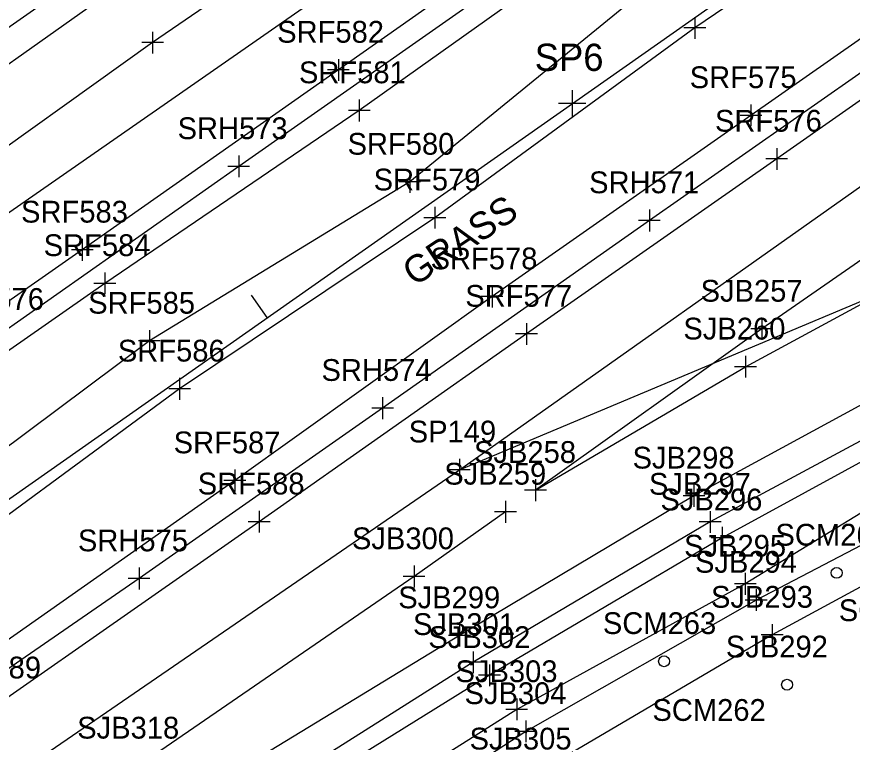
# Model space of a CAD drawing. Extents: x 941041 to 969446, y 397014 to 416764.
# Drawn here: x 950974.8 to 951128.3, y 402575.1 to 402708.3 of the extents above; entities that cross this region are included whole.
import ezdxf

# ---------------------------------------------------------------- set-up
doc = ezdxf.new("R2010")
doc.units = 0
for name, color, linetype in [('SURVEY - CENTERLINE - Preliminary', 7, 'Continuous'), ('SURVEY - CENTERLINE - Preliminary Curve Text', 7, 'Continuous'), ('SURVEY - DRAINAGE - Area Shapes', 7, 'Continuous'), ('SURVEY - DRAINAGE - Area Shapes - Points - Locators', 7, 'Continuous'), ('SURVEY - DRAINAGE - Area Shapes - Points - Numbers', 7, 'Continuous'), ('SURVEY - DTM - Breaklines', 7, 'Continuous'), ('SURVEY - DTM - Breaklines - Points - Locators', 7, 'Continuous'), ('SURVEY - DTM - Breaklines - Points - Numbers', 7, 'Continuous'), ('SURVEY - DTM - Spot Points - Locators', 7, 'Continuous'), ('SURVEY - DTM - Spot Points - Point Numbers', 7, 'Continuous'), ('SURVEY - MISCELLANEOUS - Office with Text', 7, 'Continuous'), ('SURVEY - TRANSPORTATION - Features', 7, 'Continuous'), ('SURVEY - TRANSPORTATION - Features - Points - Locators', 7, 'Continuous'), ('SURVEY - TRANSPORTATION - Features - Points - Numbers', 7, 'Continuous'), ('SURVEY - TRANSPORTATION - Roads', 7, 'Continuous'), ('SURVEY - TRANSPORTATION - Roads - Points - Locators', 7, 'Continuous'), ('SURVEY - TRANSPORTATION - Roads - Points - Numbers', 7, 'Continuous'), ('SURVEY - VEGETATION - Features with Text', 7, 'Continuous')]:
    doc.layers.add(name, color=color, linetype=linetype)

msp = doc.modelspace()

# ---------------------------------------------------------------- linework, layer by layer
at = {"layer": 'SURVEY - CENTERLINE - Preliminary'}
msp.add_line((950966.25, 402614.81), (953884.31, 404661.52), dxfattribs=at)
msp.add_line((950966.25, 402614.81), (953884.31, 404661.52), dxfattribs=at)
msp.add_line((950966.25, 402614.81), (953884.31, 404661.52), dxfattribs=at)
at = {"layer": 'SURVEY - CENTERLINE - Preliminary Curve Text'}
msp.add_line((951020.8, 402653.07), (951017.92, 402657.16), dxfattribs=at)
at = {"layer": 'SURVEY - DRAINAGE - Area Shapes'}
for points in [[(950765.73, 402528.11), (950855.07, 402487.28), (951056.09, 402625.14), (951609.08, 403015.7), (952524.78, 403657.05), (952475.83, 403724.71)], [(950765.73, 402528.11), (951145.6, 402792.15), (951242.57, 402873.52), (951348.31, 402952.21), (951398.95, 403004.27), (951428.85, 403040.93), (951473.12, 403113.97), (951570.1, 403333.86), (951394.91, 403299.54), (951364.56, 403085.05), (950690.3, 402604.57), (950747.14, 402539.76), (950765.73, 402528.11)], [(951056.09, 402625.14), (951316.12, 402734.28), (951765.36, 402882.47), (951798.09, 402895.65), (951826.87, 402922.65), (951854.04, 402976.32)]]:
    msp.add_lwpolyline(points, dxfattribs=at)
at = {"layer": 'SURVEY - DRAINAGE - Area Shapes - Points - Locators'}
for p, q in [((951056.09, 402627.14), (951056.09, 402623.14)), ((951058.09, 402625.14), (951054.09, 402625.14))]:
    msp.add_line(p, q, dxfattribs=at)
at = {"layer": 'SURVEY - DTM - Breaklines'}
for points in [[(951575.82, 403045.76), (951527.52, 403011.01), (951480.03, 402979.65), (951432.25, 402944.1), (951384.56, 402912.98), (951337.64, 402877.72), (951288.98, 402848.05), (951240.98, 402812.92), (951195.6, 402783.43), (951143.39, 402744.95), (951093.24, 402715.77), (951046.95, 402677.96), (950999.14, 402648.78), (950948.74, 402611.17), (950902.47, 402579.09), (950854.68, 402542.03)], [(951577.76, 403042.92), (951530.68, 403006.34), (951482.65, 402975.12), (951435.54, 402939.25), (951387.56, 402907.68), (951341.21, 402872.58), (951293.73, 402840.01), (951246.54, 402805.47), (951199.41, 402776.68), (951147.67, 402739.07), (951099.33, 402706.23), (951051.58, 402671.4), (951004.7, 402639.99), (950954.22, 402602.88), (950907.42, 402570.91)], [(951119.53, 402786.98), (951081.12, 402759.98), (951040.72, 402731.62), (950999.74, 402703.53), (950961.48, 402676.3), (950916.32, 402644.54), (950874.58, 402616.05), (950832.77, 402586.75), (950789.8, 402557.19), (950749.95, 402530.1)], [(951152.5, 402631.02), (951108.6, 402604.18), (951066.61, 402581.14), (951013.4, 402547.54), (950968.11, 402519.3), (950921.79, 402488.61), (950877.14, 402461.14), (950829.42, 402428.48), (950786.11, 402401.33), (950730.07, 402363.37), (950688.29, 402336.96), (950634.86, 402300.1), (950589.68, 402268.86), (950545.74, 402240.39), (950502.04, 402212.23), (950456.16, 402183.9), (950406.8, 402152.68), (950358.57, 402121.14)], [(951158.91, 402626.39), (951110.6, 402601.22), (951068.26, 402577.11), (951016.8, 402543.55), (950970.73, 402514.41), (950923.44, 402484.17), (950880.95, 402457.72), (950830.92, 402425.21), (950788.5, 402397.27), (950732.24, 402360.93), (950690.66, 402331.94), (950637.75, 402296.72), (950592.13, 402265.5), (950546.1, 402236.16), (950504.3, 402207.47), (950458.94, 402178.89), (950409.79, 402147.02), (950361.17, 402116.28)], [(951158.86, 402619.36), (951113.54, 402594.8), (951069.19, 402568.77), (951019.39, 402536.46), (950972.54, 402509.07), (950927.06, 402479.55), (950884.46, 402451.13), (950834.42, 402418.88), (950790.94, 402391.98), (950735.9, 402356.43), (950695.35, 402323.36), (950643.84, 402287.35), (950599.37, 402255.58), (950552.78, 402225.45), (950511.59, 402194.12), (950467.23, 402165.65), (950418.65, 402131.83), (950368.95, 402103.84)], [(951064.55, 402617.4), (951047.76, 402605.54), (950997.16, 402570.78), (950953.84, 402540.91), (950907.21, 402508.54), (950864.18, 402478.96), (950816.76, 402446.1)]]:
    msp.add_lwpolyline(points, dxfattribs=at)
at = {"layer": 'SURVEY - DTM - Breaklines - Points - Locators'}
for p, q in [((951099.33, 402708.23), (951099.33, 402704.23)), ((950999.74, 402705.53), (950999.74, 402701.53)), ((951101.33, 402706.23), (951097.33, 402706.23)), ((951001.74, 402703.53), (950997.74, 402703.53)), ((951046.95, 402679.96), (951046.95, 402675.96)), ((951048.95, 402677.96), (951044.95, 402677.96)), ((951051.58, 402673.4), (951051.58, 402669.4)), ((951053.58, 402671.4), (951049.58, 402671.4)), ((950999.14, 402650.78), (950999.14, 402646.78)), ((951001.14, 402648.78), (950997.14, 402648.78)), ((951004.7, 402641.99), (951004.7, 402637.99)), ((951006.7, 402639.99), (951002.7, 402639.99)), ((951064.55, 402619.4), (951064.55, 402615.4)), ((951066.55, 402617.4), (951062.55, 402617.4)), ((951047.76, 402607.54), (951047.76, 402603.54)), ((951049.76, 402605.54), (951045.76, 402605.54)), ((951108.6, 402606.18), (951108.6, 402602.18)), ((951110.6, 402604.18), (951106.6, 402604.18)), ((951110.6, 402603.22), (951110.6, 402599.22)), ((951112.6, 402601.22), (951108.6, 402601.22)), ((951113.54, 402596.8), (951113.54, 402592.8)), ((951115.54, 402594.8), (951111.54, 402594.8)), ((951066.61, 402583.14), (951066.61, 402579.14)), ((951068.61, 402581.14), (951064.61, 402581.14)), ((951068.26, 402579.11), (951068.26, 402575.11)), ((951070.26, 402577.11), (951066.26, 402577.11))]:
    msp.add_line(p, q, dxfattribs=at)
at = {"layer": 'SURVEY - DTM - Spot Points - Locators'}
for centre in [(951125.38, 402606.2), (951093.68, 402589.97), (951116.27, 402585.67)]:
    msp.add_circle(centre, 1, dxfattribs=at)
at = {"layer": 'SURVEY - MISCELLANEOUS - Office with Text'}
for p, q in [((951076.79, 402694.84), (951076.79, 402689.84)), ((951079.29, 402692.34), (951074.29, 402692.34))]:
    msp.add_line(p, q, dxfattribs=at)
at = {"layer": 'SURVEY - TRANSPORTATION - Features'}
for points in [[(951846.55, 403258.26), (951803.24, 403226.1), (951748.25, 403189.15), (951693.85, 403151.36), (951652.28, 403122.5), (951598.3, 403082.91), (951563.02, 403059.84), (951516.46, 403027.98), (951469.63, 402994.87), (951420.56, 402960.47), (951375.73, 402928.74), (951325.75, 402893.61), (951279.89, 402861.42), (951230.97, 402826.96), (951186.74, 402796.51), (951134.07, 402759.39), (951086.9, 402726.09), (951037.69, 402691.08), (950990.96, 402659.35), (950941.16, 402624.61), (950894.08, 402591.27), (950846.1, 402558.07)], [(951856.72, 403212.68), (951764.5, 403147.89), (951717.58, 403116.6), (951672.86, 403085.82), (951622.89, 403050.6), (951589.61, 403026.67), (951541.47, 402992.46), (951493.88, 402958.88), (951445.62, 402924.24), (951399.07, 402891.81), (951350.72, 402858.88), (951303.21, 402826.01), (951256.16, 402792.29), (951210.71, 402760.72), (951159.21, 402724.85), (951109.63, 402690.18), (951062.08, 402656.92), (951014.84, 402623.15), (950965.73, 402588.73), (950917.42, 402555.24)], [(951277.47, 402695.38), (951229.93, 402676.01), (951182.94, 402653.47), (951149.42, 402637.26), (951104.36, 402612.66), (951061.62, 402587.4), (951008.79, 402554.6), (950963.63, 402525.34), (950917.31, 402495.02), (950873.37, 402466.44), (950824.39, 402434.67), (950781.46, 402406.46), (950725.98, 402369.8), (950683.44, 402341.18), (950630.92, 402306.31), (950585.33, 402275.11), (950540.58, 402246.89), (950498.56, 402218.79), (950452.91, 402189.54), (950403.9, 402158.05), (950354.41, 402126.88)]]:
    msp.add_lwpolyline(points, dxfattribs=at)
at = {"layer": 'SURVEY - TRANSPORTATION - Features - Points - Locators'}
for p, q in [((951037.69, 402693.08), (951037.69, 402689.08)), ((951039.69, 402691.08), (951035.69, 402691.08)), ((951109.63, 402692.18), (951109.63, 402688.18)), ((951111.63, 402690.18), (951107.63, 402690.18)), ((950990.96, 402661.35), (950990.96, 402657.35)), ((950992.96, 402659.35), (950988.96, 402659.35)), ((951062.08, 402658.92), (951062.08, 402654.92)), ((951064.08, 402656.92), (951060.08, 402656.92)), ((951014.84, 402625.15), (951014.84, 402621.15)), ((951016.84, 402623.15), (951012.84, 402623.15)), ((951104.36, 402614.66), (951104.36, 402610.66)), ((951106.36, 402612.66), (951102.36, 402612.66)), ((951061.62, 402589.4), (951061.62, 402585.4)), ((951063.62, 402587.4), (951059.62, 402587.4))]:
    msp.add_line(p, q, dxfattribs=at)
at = {"layer": 'SURVEY - TRANSPORTATION - Roads'}
for points in [[(951845.2, 403267.54), (951801.31, 403236.61), (951744.54, 403196.74), (951690.16, 403158.52), (951647.93, 403128.95), (951593.74, 403091.02), (951558.54, 403066.4), (951512.79, 403034.32), (951465.64, 403001.33), (951417.08, 402967.23), (951371.33, 402935.17), (951322.53, 402900.91), (951275.39, 402867.97), (951226.98, 402834.03), (951182.33, 402802.7), (951130.47, 402766.38), (951082.48, 402732.74), (951033.85, 402698.52), (950986.81, 402665.5), (950937.2, 402630.87), (950889.84, 402597.74), (950842.47, 402564.81)], [(951780.68, 403217.38), (951738.23, 403187.45), (951697.12, 403158.56), (951654.96, 403128.89), (951608.97, 403096.67), (951563.06, 403064.58), (951522.34, 403036.25), (951478.19, 403005.31), (951433.46, 402973.96), (951388.82, 402942.6), (951343.63, 402911.08), (951297.84, 402878.82), (951253.17, 402847.45), (951208.79, 402816.34), (951164.62, 402785.4), (951117.76, 402752.44), (951062.59, 402713.8), (951015.56, 402680.82), (950970.91, 402649.47), (950922.71, 402615.44), (950871.58, 402580), (950823.38, 402546.92)], [(951858.06, 403203.77), (951808.39, 403168.94), (951765.12, 403138.61), (951722.92, 403109), (951677.22, 403076.95), (951628.72, 403042.91), (951593.38, 403018.09), (951546.63, 402985.29), (951497.78, 402951.07), (951450.21, 402917.78), (951402.73, 402884.45), (951356.41, 402851.91), (951307.81, 402817.83), (951261.24, 402785.24), (951215.15, 402752.96), (951165.07, 402717.74), (951114.38, 402682.19), (951068.41, 402650.05), (951019.3, 402615.59), (950970.87, 402581.82), (950921.09, 402547.35)], [(951799.91, 403167.92), (951765.7, 403143.84), (951722.98, 403113.79), (951681.01, 403084.4), (951636.93, 403053.52), (951591.07, 403021.41), (951548.97, 402991.96), (951506.9, 402962.52), (951461.04, 402930.25), (951416.05, 402898.59), (951370.52, 402866.66), (951326.63, 402835.85), (951281.83, 402804.38), (951236.39, 402772.61), (951191.53, 402741.41), (951141.44, 402706.16), (951090.99, 402670.89), (951041.99, 402636.44), (950997.25, 402605.16), (950947.61, 402570.96)], [(951846.26, 403165.91), (951785.95, 403123.91), (951742.66, 403093.3), (951698.88, 403062.61), (951653.78, 403030.96), (951609.85, 403000.51), (951563.27, 402967.88), (951522.4, 402938.86), (951473.6, 402904.83), (951429.78, 402874.17), (951382.72, 402841.04), (951339.82, 402810.62), (951292.16, 402777.26), (951248.3, 402746.75), (951245.27, 402744.51), (951200.71, 402713.1), (951156.14, 402681.85), (951111.63, 402650.98), (951070.06, 402621.38)], [(951410.7, 403051.7), (951393.8, 403029.54), (951379.42, 403012.69), (951359.06, 402991.46), (951330.74, 402964.31), (951301.59, 402939.74), (951273.95, 402918.57), (951232.23, 402888.27), (951188.46, 402857.67), (951149.32, 402830.16), (951110.42, 402802.41), (951071.27, 402775.13), (951030.97, 402746.68), (950990.91, 402718.7), (950951.71, 402691.24), (950905.16, 402658.93), (950866.67, 402631.07), (950824.58, 402600.25), (950783.31, 402570.16)], [(951414.76, 403048.91), (951397.41, 403026.54), (951382.84, 403009.48), (951362.61, 402987.81), (951333.74, 402960.2), (951304.6, 402935.06), (951276.51, 402913.06), (951235.4, 402883.45), (951192.72, 402853.54), (951151.98, 402824.99), (951113.28, 402797.96), (951074.6, 402770.69), (951034.02, 402742.32), (950993.7, 402714.11), (950954.4, 402686.24), (950909.08, 402652.74), (950870.89, 402623.6), (950829.23, 402591.97), (950787.49, 402560.18)], [(951070.06, 402621.38), (951108.64, 402644.04), (951150.46, 402666.69), (951193.92, 402687.42), (951213.84, 402695.87), (951244.53, 402708.34), (951266.91, 402717.03)], [(951273.58, 402702.54), (951226.33, 402683.36), (951179.98, 402662.49), (951179.16, 402662.13), (951145.66, 402645.64), (951099.17, 402620.35), (951056.11, 402594.7), (951003.51, 402562.73), (950957.51, 402534.28), (950910.56, 402504.56), (950866.01, 402476.08), (950817.84, 402445.22), (950772.71, 402415.92), (950764.72, 402410.43)], [(951275.49, 402697.96), (951229.31, 402678.15), (951181.44, 402656.91), (951181.74, 402656.94), (951148.26, 402640.38), (951102.14, 402615.54), (951058.64, 402589.79), (951006.93, 402557.14), (950961.95, 402527.72), (950915.55, 402497.09), (950871.98, 402468.58), (950823.25, 402436.78), (950779.92, 402408.15), (950724.88, 402372.06), (950681.7, 402343.42), (950629.67, 402308.48), (950583.95, 402278.02), (950540.12, 402249.45), (950496.82, 402221.18), (950451.35, 402191.92), (950402.08, 402160.33), (950352.8, 402129.06)]]:
    msp.add_lwpolyline(points, dxfattribs=at)
at = {"layer": 'SURVEY - TRANSPORTATION - Roads - Points - Locators'}
for p, q in [((951033.85, 402700.52), (951033.85, 402696.52)), ((951035.85, 402698.52), (951031.85, 402698.52)), ((951114.38, 402684.19), (951114.38, 402680.19)), ((951015.56, 402682.82), (951015.56, 402678.82)), ((951116.38, 402682.19), (951112.38, 402682.19)), ((951017.56, 402680.82), (951013.56, 402680.82)), ((951090.99, 402672.89), (951090.99, 402668.89)), ((951092.99, 402670.89), (951088.99, 402670.89)), ((950986.81, 402667.5), (950986.81, 402663.5)), ((950988.81, 402665.5), (950984.81, 402665.5)), ((951111.63, 402652.98), (951111.63, 402648.98)), ((951068.41, 402652.05), (951068.41, 402648.05)), ((951070.41, 402650.05), (951066.41, 402650.05)), ((951113.63, 402650.98), (951109.63, 402650.98)), ((951108.64, 402646.04), (951108.64, 402642.04)), ((951110.64, 402644.04), (951106.64, 402644.04)), ((951041.99, 402638.44), (951041.99, 402634.44)), ((951043.99, 402636.44), (951039.99, 402636.44)), ((951070.06, 402623.38), (951070.06, 402619.38)), ((951099.17, 402622.35), (951099.17, 402618.35)), ((951072.06, 402621.38), (951068.06, 402621.38)), ((951101.17, 402620.35), (951097.17, 402620.35)), ((951019.3, 402617.59), (951019.3, 402613.59)), ((951102.14, 402617.54), (951102.14, 402613.54)), ((951021.3, 402615.59), (951017.3, 402615.59)), ((951104.14, 402615.54), (951100.14, 402615.54)), ((950997.25, 402607.16), (950997.25, 402603.16)), ((950999.25, 402605.16), (950995.25, 402605.16)), ((951056.11, 402596.7), (951056.11, 402592.7)), ((951058.11, 402594.7), (951054.11, 402594.7)), ((951058.64, 402591.79), (951058.64, 402587.79)), ((951060.64, 402589.79), (951056.64, 402589.79))]:
    msp.add_line(p, q, dxfattribs=at)

# ---------------------------------------------------------------- texts
at = {"layer": 'SURVEY - DRAINAGE - Area Shapes - Points - Numbers'}
msp.add_text('SP149', height=4, dxfattribs=at).set_placement((951046.78, 402630.14))
at = {"layer": 'SURVEY - DTM - Breaklines - Points - Numbers'}
for s, p in [('SRF580', (951035.54, 402682.96)), ('SRF579', (951040.33, 402676.4)), ('SRF585', (950987.9, 402653.78)), ('SRF586', (950993.35, 402644.99)), ('SJB259', (951053.3, 402622.4)), ('SJB300', (951036.35, 402610.54)), ('SJB295', (951097.36, 402609.18)), ('SJB294', (951099.36, 402606.22)), ('SJB293', (951102.3, 402599.8)), ('SJB303', (951055.37, 402586.14)), ('SJB304', (951057.02, 402582.11)), ('SJB318', (950985.88, 402575.78)), ('SJB305', (951057.95, 402573.77))]:
    msp.add_text(s, height=4, dxfattribs=at).set_placement(p)
at = {"layer": 'SURVEY - DTM - Spot Points - Point Numbers'}
for s, p in [('SCM264', (951114.14, 402611.2)), ('SCM265', (951125.77, 402597.34)), ('SCM263', (951082.44, 402594.97)), ('SJB292', (951105.03, 402590.67)), ('SCM262', (951091.54, 402579.03))]:
    msp.add_text(s, height=4, dxfattribs=at).set_placement(p)
at = {"layer": 'SURVEY - MISCELLANEOUS - Office with Text'}
msp.add_text('SP6', height=5, dxfattribs=at).set_placement((951069.92, 402698.34))
at = {"layer": 'SURVEY - TRANSPORTATION - Features - Points - Numbers'}
for s, p in [('SRF581', (951026.61, 402696.08)), ('SRF575', (951098.39, 402695.18)), ('SRF584', (950979.72, 402664.35)), ('SRF578', (951050.79, 402661.92)), ('SRF587', (951003.6, 402628.15)), ('SJB296', (951093.01, 402617.66)), ('SJB302', (951050.38, 402592.4))]:
    msp.add_text(s, height=4, dxfattribs=at).set_placement(p)
at = {"layer": 'SURVEY - TRANSPORTATION - Roads - Points - Numbers'}
for s, p in [('SRF582', (951022.61, 402703.52)), ('SRF576', (951103.03, 402687.19)), ('SRH573', (951004.32, 402685.82)), ('SRH571', (951079.91, 402675.89)), ('SRF583', (950975.57, 402670.5)), ('SRF577', (951057.17, 402655.05)), ('SJB257', (951100.39, 402655.98)), ('SRH576', (950959.56, 402654.47)), ('SJB260', (951097.23, 402649.04)), ('SRH574', (951030.75, 402641.44)), ('SJB258', (951058.77, 402626.38)), ('SJB298', (951087.89, 402625.35)), ('SRF588', (951008.02, 402620.59)), ('SJB297', (951090.9, 402620.54)), ('SRH575', (950986.01, 402610.16)), ('SJB299', (951044.85, 402599.7)), ('SJB301', (951047.56, 402594.79)), ('SRF589', (950959.61, 402586.82))]:
    msp.add_text(s, height=4, dxfattribs=at).set_placement(p)
at = {"layer": 'SURVEY - VEGETATION - Features with Text'}
msp.add_text('GRASS', height=4.998, rotation=33.7585, dxfattribs=at).set_placement((951047.83, 402658.67))

doc.saveas('drawing.dxf')
